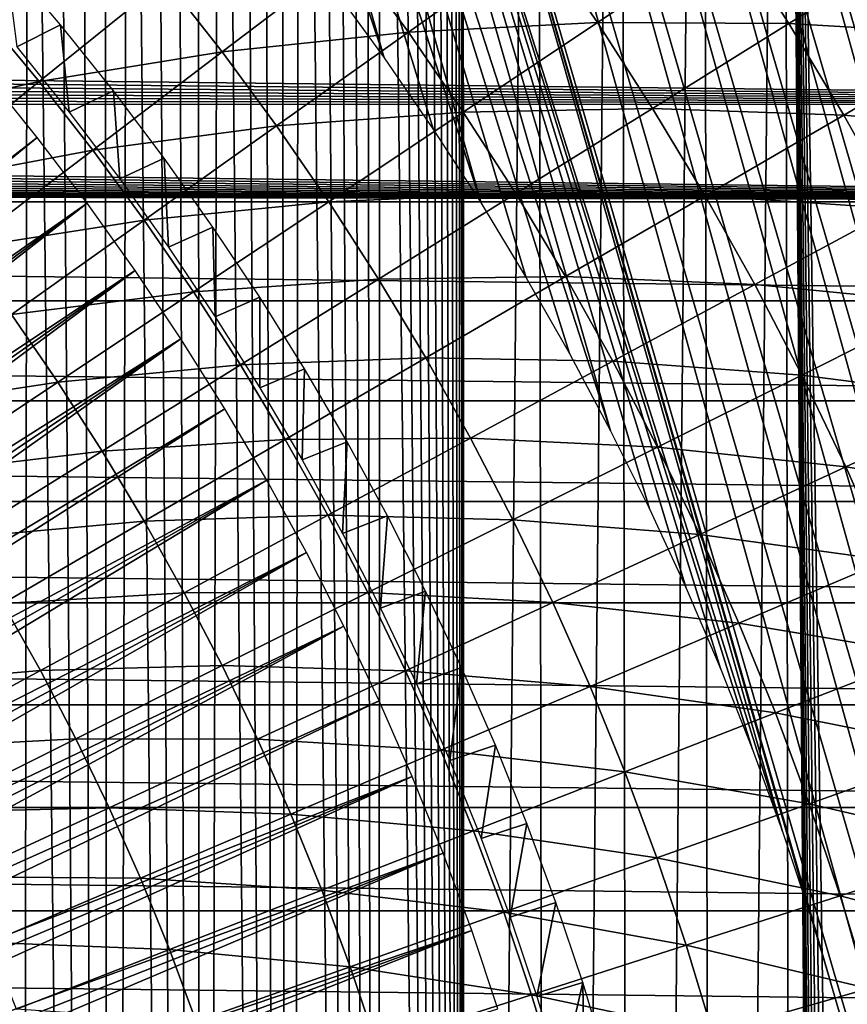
# Model space of a CAD drawing. Header units: millimetres. Extents: x -50 to 50, y -50 to 50.
# Tile 410 of 562: x 14 to 19.3, y 5.5 to 11.8. Entities that reach past the tile are written whole.
import ezdxf

# ---------------------------------------------------------------- set-up
doc = ezdxf.new("R2010")
doc.units = ezdxf.units.MM
doc.header["$LTSCALE"] = 65.185185
for name, color, linetype in [('1', 7, 'CONTINUOUS'), ('2', 7, 'CONTINUOUS'), ('36', 7, 'CONTINUOUS'), ('37', 7, 'CONTINUOUS'), ('49', 7, 'CONTINUOUS'), ('85', 7, 'CONTINUOUS'), ('87', 7, 'CONTINUOUS')]:
    doc.layers.add(name, color=color, linetype=linetype)

msp = doc.modelspace()

# ---------------------------------------------------------------- linework, layer by layer
at = {"layer": '1', "color": 7, "linetype": 'Continuous', "true_color": 0xf5f5f5}
for points in [[(26.991, 11.2716), (-21.3439, 11.8309), (26.7214, 11.8967), (26.991, 11.2716)], [(-21.3978, 11.7392), (-21.3439, 11.8309), (26.991, 11.2716), (-21.3978, 11.7392)], [(-21.4564, 11.6503), (-21.3978, 11.7392), (26.991, 11.2716), (-21.4564, 11.6503)], [(-21.5194, 11.5646), (-21.4564, 11.6503), (26.991, 11.2716), (-21.5194, 11.5646)], [(-21.5866, 11.4821), (-21.5194, 11.5646), (26.991, 11.2716), (-21.5866, 11.4821)], [(-21.6579, 11.4032), (-21.5866, 11.4821), (26.991, 11.2716), (-21.6579, 11.4032)], [(-21.7332, 11.3279), (-21.6579, 11.4032), (26.991, 11.2716), (-21.7332, 11.3279)], [(-21.8121, 11.2566), (-21.7332, 11.3279), (26.991, 11.2716), (-21.8121, 11.2566)], [(27.2459, 10.6406), (-21.8121, 11.2566), (26.991, 11.2716), (27.2459, 10.6406)], [(-21.8946, 11.1894), (-21.8121, 11.2566), (27.2459, 10.6406), (-21.8946, 11.1894)], [(-21.9804, 11.1264), (-21.8946, 11.1894), (27.2459, 10.6406), (-21.9804, 11.1264)], [(-22.0692, 11.0679), (-21.9804, 11.1264), (27.2459, 10.6406), (-22.0692, 11.0679)], [(-22.1609, 11.0139), (-22.0692, 11.0679), (27.2459, 10.6406), (-22.1609, 11.0139)], [(-22.3519, 10.9202), (-22.2552, 10.9646), (27.2459, 10.6406), (-22.3519, 10.9202)], [(-22.2552, 10.9646), (-22.1609, 11.0139), (27.2459, 10.6406), (-22.2552, 10.9646)], [(-22.4507, 10.8807), (-22.3519, 10.9202), (27.2459, 10.6406), (-22.4507, 10.8807)], [(-22.6536, 10.817), (-22.5513, 10.8463), (27.2459, 10.6406), (-22.6536, 10.817)], [(-22.5513, 10.8463), (-22.4507, 10.8807), (27.2459, 10.6406), (-22.5513, 10.8463)], [(-22.9675, 10.7608), (-22.862, 10.7742), (27.2459, 10.6406), (-22.9675, 10.7608)], [(-22.862, 10.7742), (-22.7572, 10.793), (27.2459, 10.6406), (-22.862, 10.7742)], [(-22.7572, 10.793), (-22.6536, 10.817), (27.2459, 10.6406), (-22.7572, 10.793)], [(-23.18, 10.75), (27.2459, 10.6406), (-27.2459, 10.6406), (-23.18, 10.75)], [(-23.18, 10.75), (-23.0737, 10.7527), (27.2459, 10.6406), (-23.18, 10.75)], [(-23.0737, 10.7527), (-22.9675, 10.7608), (27.2459, 10.6406), (-23.0737, 10.7527)], [(-27.2459, 10.6406), (27.4862, 10.0036), (-27.4862, 10.0036), (-27.2459, 10.6406)], [(27.2459, 10.6406), (27.4862, 10.0036), (-27.2459, 10.6406), (27.2459, 10.6406)], [(-27.4862, 10.0036), (27.7115, 9.3614), (-27.7115, 9.3614), (-27.4862, 10.0036)], [(27.4862, 10.0036), (27.7115, 9.3614), (-27.4862, 10.0036), (27.4862, 10.0036)], [(-27.7115, 9.3614), (27.9218, 8.714), (-27.9218, 8.714), (-27.7115, 9.3614)], [(27.7115, 9.3614), (27.9218, 8.714), (-27.7115, 9.3614), (27.7115, 9.3614)], [(-27.9218, 8.714), (28.117, 8.062), (-28.117, 8.062), (-27.9218, 8.714)], [(27.9218, 8.714), (28.117, 8.062), (-27.9218, 8.714), (27.9218, 8.714)], [(-28.117, 8.062), (28.297, 7.4054), (-28.297, 7.4054), (-28.117, 8.062)], [(28.117, 8.062), (28.297, 7.4054), (-28.117, 8.062), (28.117, 8.062)], [(-28.297, 7.4054), (28.4617, 6.7451), (-28.4617, 6.7451), (-28.297, 7.4054)], [(28.297, 7.4054), (28.4617, 6.7451), (-28.297, 7.4054), (28.297, 7.4054)], [(-28.4617, 6.7451), (28.6109, 6.0809), (-28.6109, 6.0809), (-28.4617, 6.7451)], [(28.4617, 6.7451), (28.6109, 6.0809), (-28.4617, 6.7451), (28.4617, 6.7451)], [(-28.6109, 6.0809), (28.7447, 5.4135), (-28.7447, 5.4135), (-28.6109, 6.0809)], [(28.6109, 6.0809), (28.7447, 5.4135), (-28.6109, 6.0809), (28.6109, 6.0809)]]:
    msp.add_3dface(points, dxfattribs=at)
at = {"layer": '2', "color": 7, "linetype": 'Continuous', "true_color": 0xf5f5f5}
for points in [[(17.3191, 23.5714, 4.3), (16.8481, 23.1809, 4.3), (16.8519, -23.9077, 4.3), (17.3191, 23.5714, 4.3)], [(17.3993, -23.5123, 4.3), (17.3191, 23.5714, 4.3), (16.8519, -23.9077, 4.3), (17.3993, -23.5123, 4.3)], [(17.8582, 23.1656, 4.3), (17.3191, 23.5714, 4.3), (17.3993, -23.5123, 4.3), (17.8582, 23.1656, 4.3)], [(16.8481, 23.1809, 4.3), (16.8443, 23.0063, 4.3), (16.8519, -23.9077, 4.3), (16.8481, 23.1809, 4.3)], [(17.9374, -23.1044, 4.3), (17.8582, 23.1656, 4.3), (17.3993, -23.5123, 4.3), (17.9374, -23.1044, 4.3)], [(18.3881, 22.7473, 4.3), (17.8582, 23.1656, 4.3), (17.9374, -23.1044, 4.3), (18.3881, 22.7473, 4.3)], [(16.8443, 23.0063, 4.3), (16.8329, 22.8323, 4.3), (16.8519, -23.9077, 4.3), (16.8443, 23.0063, 4.3)], [(16.8329, 22.8323, 4.3), (16.8139, 22.6588, 4.3), (16.8519, -23.9077, 4.3), (16.8329, 22.8323, 4.3)], [(18.4659, -22.6842, 4.3), (18.3881, 22.7473, 4.3), (17.9374, -23.1044, 4.3), (18.4659, -22.6842, 4.3)], [(18.9083, 22.3168, 4.3), (18.3881, 22.7473, 4.3), (18.4659, -22.6842, 4.3), (18.9083, 22.3168, 4.3)], [(16.8139, 22.6588, 4.3), (16.7873, 22.4863, 4.3), (16.8519, -23.9077, 4.3), (16.8139, 22.6588, 4.3)], [(16.7873, 22.4863, 4.3), (16.7533, 22.3151, 4.3), (16.8519, -23.9077, 4.3), (16.7873, 22.4863, 4.3)], [(16.7533, 22.3151, 4.3), (16.7118, 22.1456, 4.3), (16.8519, -23.9077, 4.3), (16.7533, 22.3151, 4.3)], [(18.9846, -22.2519, 4.3), (18.9083, 22.3168, 4.3), (18.4659, -22.6842, 4.3), (18.9846, -22.2519, 4.3)], [(19.179, -12.8472, 4.3), (18.9083, 22.3168, 4.3), (18.9846, -22.2519, 4.3), (19.179, -12.8472, 4.3)], [(19.1827, -12.6736, 4.3), (18.9083, 22.3168, 4.3), (19.179, -12.8472, 4.3), (19.1827, -12.6736, 4.3)], [(19.194, -12.5004, 4.3), (18.9083, 22.3168, 4.3), (19.1827, -12.6736, 4.3), (19.194, -12.5004, 4.3)], [(19.2129, -12.3275, 4.3), (18.9083, 22.3168, 4.3), (19.194, -12.5004, 4.3), (19.2129, -12.3275, 4.3)], [(19.2392, -12.1557, 4.3), (18.9083, 22.3168, 4.3), (19.2129, -12.3275, 4.3), (19.2392, -12.1557, 4.3)], [(19.273, -11.9852, 4.3), (18.9083, 22.3168, 4.3), (19.2392, -12.1557, 4.3), (19.273, -11.9852, 4.3)], [(19.3141, -11.8163, 4.3), (18.9083, 22.3168, 4.3), (19.273, -11.9852, 4.3), (19.3141, -11.8163, 4.3)], [(19.3625, -11.6494, 4.3), (18.9083, 22.3168, 4.3), (19.3141, -11.8163, 4.3), (19.3625, -11.6494, 4.3)], [(19.4182, -11.4847, 4.3), (18.9083, 22.3168, 4.3), (19.3625, -11.6494, 4.3), (19.4182, -11.4847, 4.3)], [(19.4184, 21.8744, 4.3), (18.9083, 22.3168, 4.3), (19.4182, -11.4847, 4.3), (19.4184, 21.8744, 4.3)], [(16.7118, 22.1456, 4.3), (16.663, 21.9781, 4.3), (16.8519, -23.9077, 4.3), (16.7118, 22.1456, 4.3)], [(16.663, 21.9781, 4.3), (16.6069, 21.8128, 4.3), (16.8519, -23.9077, 4.3), (16.663, 21.9781, 4.3)], [(16.6069, 21.8128, 4.3), (16.5436, 21.6502, 4.3), (16.8519, -23.9077, 4.3), (16.6069, 21.8128, 4.3)], [(16.5436, 21.6502, 4.3), (16.4733, 21.4904, 4.3), (16.8519, -23.9077, 4.3), (16.5436, 21.6502, 4.3)], [(16.4733, 21.4904, 4.3), (16.3961, 21.3339, 4.3), (16.8519, -23.9077, 4.3), (16.4733, 21.4904, 4.3)], [(16.3961, 21.3339, 4.3), (16.3122, 21.1809, 4.3), (16.8519, -23.9077, 4.3), (16.3961, 21.3339, 4.3)], [(16.3122, 21.1809, 4.3), (16.2217, 21.0317, 4.3), (16.2956, -24.2903, 4.3), (16.3122, 21.1809, 4.3)], [(16.8519, -23.9077, 4.3), (16.3122, 21.1809, 4.3), (16.2956, -24.2903, 4.3), (16.8519, -23.9077, 4.3)], [(16.2217, 21.0317, 4.3), (16.1247, 20.8866, 4.3), (16.2956, -24.2903, 4.3), (16.2217, 21.0317, 4.3)], [(16.1247, 20.8866, 4.3), (16.0215, 20.7458, 4.3), (16.2956, -24.2903, 4.3), (16.1247, 20.8866, 4.3)], [(16.0215, 20.7458, 4.3), (15.9123, 20.6098, 4.3), (16.2956, -24.2903, 4.3), (16.0215, 20.7458, 4.3)], [(15.9123, 20.6098, 4.3), (15.7972, 20.4785, 4.3), (16.2956, -24.2903, 4.3), (15.9123, 20.6098, 4.3)], [(15.7972, 20.4785, 4.3), (15.6765, 20.3525, 4.3), (15.7305, -24.66, 4.3), (15.7972, 20.4785, 4.3)], [(16.2956, -24.2903, 4.3), (15.7972, 20.4785, 4.3), (15.7305, -24.66, 4.3), (16.2956, -24.2903, 4.3)], [(15.6765, 20.3525, 4.3), (15.5504, 20.2318, 4.3), (15.7305, -24.66, 4.3), (15.6765, 20.3525, 4.3)], [(15.5504, 20.2318, 4.3), (15.4192, 20.1167, 4.3), (15.7305, -24.66, 4.3), (15.5504, 20.2318, 4.3)], [(15.4192, 20.1167, 4.3), (15.2831, 20.0075, 4.3), (15.7305, -24.66, 4.3), (15.4192, 20.1167, 4.3)], [(15.2831, 20.0075, 4.3), (15.1424, 19.9043, 4.3), (15.1571, -25.0165, 4.3), (15.2831, 20.0075, 4.3)], [(15.7305, -24.66, 4.3), (15.2831, 20.0075, 4.3), (15.1571, -25.0165, 4.3), (15.7305, -24.66, 4.3)], [(15.1424, 19.9043, 4.3), (14.9973, 19.8073, 4.3), (15.1571, -25.0165, 4.3), (15.1424, 19.9043, 4.3)], [(14.9973, 19.8073, 4.3), (14.8481, 19.7168, 4.3), (15.1571, -25.0165, 4.3), (14.9973, 19.8073, 4.3)], [(14.8481, 19.7168, 4.3), (14.6951, 19.6329, 4.3), (15.1571, -25.0165, 4.3), (14.8481, 19.7168, 4.3)], [(14.6951, 19.6329, 4.3), (14.5385, 19.5556, 4.3), (14.5756, -25.3597, 4.3), (14.6951, 19.6329, 4.3)], [(15.1571, -25.0165, 4.3), (14.6951, 19.6329, 4.3), (14.5756, -25.3597, 4.3), (15.1571, -25.0165, 4.3)], [(14.5385, 19.5556, 4.3), (14.3788, 19.4854, 4.3), (14.5756, -25.3597, 4.3), (14.5385, 19.5556, 4.3)], [(14.3788, 19.4854, 4.3), (14.2162, 19.4221, 4.3), (14.5756, -25.3597, 4.3), (14.3788, 19.4854, 4.3)], [(14.2162, 19.4221, 4.3), (14.0509, 19.366, 4.3), (14.5756, -25.3597, 4.3), (14.2162, 19.4221, 4.3)], [(14.0509, 19.366, 4.3), (13.8834, 19.3172, 4.3), (13.9864, -25.6894, 4.3), (14.0509, 19.366, 4.3)], [(14.5756, -25.3597, 4.3), (14.0509, 19.366, 4.3), (13.9864, -25.6894, 4.3), (14.5756, -25.3597, 4.3)]]:
    msp.add_3dface(points, dxfattribs=at)
at = {"layer": '36', "color": 15, "linetype": 'Continuous', "true_color": 0xaf503c}
for points in [[(17.34, 12.3326, -14.4704), (18.571, 12.3648, -14.1581), (17.7115, 11.7927, -14.4704), (17.34, 12.3326, -14.4704)], [(18.571, 12.3648, -14.1581), (18.9429, 11.787, -14.1581), (17.7115, 11.7927, -14.4704), (18.571, 12.3648, -14.1581)], [(18.571, 12.3648, -14.1581), (19.8157, 12.3299, -13.8311), (18.9429, 11.787, -14.1581), (18.571, 12.3648, -14.1581)], [(16.1259, 12.2343, -14.7678), (17.34, 12.3326, -14.4704), (16.4949, 11.7318, -14.7678), (16.1259, 12.2343, -14.7678)], [(17.34, 12.3326, -14.4704), (17.7115, 11.7927, -14.4704), (16.4949, 11.7318, -14.7678), (17.34, 12.3326, -14.4704)], [(19.8157, 12.3299, -13.8311), (20.1859, 11.7137, -13.8311), (18.9429, 11.787, -14.1581), (19.8157, 12.3299, -13.8311)], [(14.9319, 12.0709, -15.0504), (16.1259, 12.2343, -14.7678), (15.2964, 11.6052, -15.0504), (14.9319, 12.0709, -15.0504)], [(16.1259, 12.2343, -14.7678), (16.4949, 11.7318, -14.7678), (15.2964, 11.6052, -15.0504), (16.1259, 12.2343, -14.7678)], [(13.761, 11.8435, -15.318), (14.9319, 12.0709, -15.0504), (14.1191, 11.4141, -15.318), (13.761, 11.8435, -15.318)], [(14.9319, 12.0709, -15.0504), (15.2964, 11.6052, -15.0504), (14.1191, 11.4141, -15.318), (14.9319, 12.0709, -15.0504)], [(13.761, 11.8435, -15.318), (14.1191, 11.4141, -15.318), (12.966, 11.1596, -15.5707), (13.761, 11.8435, -15.318)], [(16.4949, 11.7318, -14.7678), (17.7115, 11.7927, -14.4704), (16.8483, 11.2182, -14.7678), (16.4949, 11.7318, -14.7678)], [(17.7115, 11.7927, -14.4704), (18.0661, 11.2416, -14.4704), (16.8483, 11.2182, -14.7678), (17.7115, 11.7927, -14.4704)], [(17.7115, 11.7927, -14.4704), (18.9429, 11.787, -14.1581), (18.0661, 11.2416, -14.4704), (17.7115, 11.7927, -14.4704)], [(18.9429, 11.787, -14.1581), (19.2968, 11.1979, -14.1581), (18.0661, 11.2416, -14.4704), (18.9429, 11.787, -14.1581)], [(18.9429, 11.787, -14.1581), (20.1859, 11.7137, -13.8311), (19.2968, 11.1979, -14.1581), (18.9429, 11.787, -14.1581)], [(15.2964, 11.6052, -15.0504), (16.4949, 11.7318, -14.7678), (15.6465, 11.1286, -15.0504), (15.2964, 11.6052, -15.0504)], [(16.4949, 11.7318, -14.7678), (16.8483, 11.2182, -14.7678), (15.6465, 11.1286, -15.0504), (16.4949, 11.7318, -14.7678)], [(20.1859, 11.7137, -13.8311), (20.537, 11.0865, -13.8311), (19.2968, 11.1979, -14.1581), (20.1859, 11.7137, -13.8311)], [(14.1191, 11.4141, -15.318), (15.2964, 11.6052, -15.0504), (14.4638, 10.9738, -15.318), (14.1191, 11.4141, -15.318)], [(15.2964, 11.6052, -15.0504), (15.6465, 11.1286, -15.0504), (14.4638, 10.9738, -15.318), (15.2964, 11.6052, -15.0504)], [(12.966, 11.1596, -15.5707), (14.1191, 11.4141, -15.318), (13.3034, 10.7549, -15.5707), (12.966, 11.1596, -15.5707)], [(14.1191, 11.4141, -15.318), (14.4638, 10.9738, -15.318), (13.3034, 10.7549, -15.5707), (14.1191, 11.4141, -15.318)], [(15.6465, 11.1286, -15.0504), (16.8483, 11.2182, -14.7678), (15.9817, 10.6414, -15.0504), (15.6465, 11.1286, -15.0504)], [(16.8483, 11.2182, -14.7678), (17.1857, 10.694, -14.7678), (15.9817, 10.6414, -15.0504), (16.8483, 11.2182, -14.7678)], [(16.8483, 11.2182, -14.7678), (18.0661, 11.2416, -14.4704), (17.1857, 10.694, -14.7678), (16.8483, 11.2182, -14.7678)], [(18.0661, 11.2416, -14.4704), (18.4037, 10.6799, -14.4704), (17.1857, 10.694, -14.7678), (18.0661, 11.2416, -14.4704)], [(18.0661, 11.2416, -14.4704), (19.2968, 11.1979, -14.1581), (18.4037, 10.6799, -14.4704), (18.0661, 11.2416, -14.4704)], [(19.2968, 11.1979, -14.1581), (19.6324, 10.5983, -14.1581), (18.4037, 10.6799, -14.4704), (19.2968, 11.1979, -14.1581)], [(19.2968, 11.1979, -14.1581), (20.537, 11.0865, -13.8311), (19.6324, 10.5983, -14.1581), (19.2968, 11.1979, -14.1581)], [(14.4638, 10.9738, -15.318), (15.6465, 11.1286, -15.0504), (14.7948, 10.5231, -15.318), (14.4638, 10.9738, -15.318)], [(15.6465, 11.1286, -15.0504), (15.9817, 10.6414, -15.0504), (14.7948, 10.5231, -15.318), (15.6465, 11.1286, -15.0504)], [(13.3034, 10.7549, -15.5707), (14.4638, 10.9738, -15.318), (13.6282, 10.3401, -15.5707), (13.3034, 10.7549, -15.5707)], [(14.4638, 10.9738, -15.318), (14.7948, 10.5231, -15.318), (13.6282, 10.3401, -15.5707), (14.4638, 10.9738, -15.318)], [(14.7948, 10.5231, -15.318), (15.9817, 10.6414, -15.0504), (15.1118, 10.0624, -15.318), (14.7948, 10.5231, -15.318)], [(15.9817, 10.6414, -15.0504), (16.3017, 10.1441, -15.0504), (15.1118, 10.0624, -15.318), (15.9817, 10.6414, -15.0504)], [(15.9817, 10.6414, -15.0504), (17.1857, 10.694, -14.7678), (16.3017, 10.1441, -15.0504), (15.9817, 10.6414, -15.0504)], [(17.1857, 10.694, -14.7678), (17.5068, 10.1596, -14.7678), (16.3017, 10.1441, -15.0504), (17.1857, 10.694, -14.7678)], [(17.1857, 10.694, -14.7678), (18.4037, 10.6799, -14.4704), (17.5068, 10.1596, -14.7678), (17.1857, 10.694, -14.7678)], [(18.4037, 10.6799, -14.4704), (18.7238, 10.108, -14.4704), (17.5068, 10.1596, -14.7678), (18.4037, 10.6799, -14.4704)], [(18.4037, 10.6799, -14.4704), (19.6324, 10.5983, -14.1581), (18.7238, 10.108, -14.4704), (18.4037, 10.6799, -14.4704)], [(19.6324, 10.5983, -14.1581), (19.9494, 9.9886, -14.1581), (18.7238, 10.108, -14.4704), (19.6324, 10.5983, -14.1581)], [(13.6282, 10.3401, -15.5707), (14.7948, 10.5231, -15.318), (13.9401, 9.9154, -15.5707), (13.6282, 10.3401, -15.5707)], [(14.7948, 10.5231, -15.318), (15.1118, 10.0624, -15.318), (13.9401, 9.9154, -15.5707), (14.7948, 10.5231, -15.318)], [(15.1118, 10.0624, -15.318), (16.3017, 10.1441, -15.0504), (15.4144, 9.5922, -15.318), (15.1118, 10.0624, -15.318)], [(16.3017, 10.1441, -15.0504), (16.6063, 9.6372, -15.0504), (15.4144, 9.5922, -15.318), (16.3017, 10.1441, -15.0504)], [(16.3017, 10.1441, -15.0504), (17.5068, 10.1596, -14.7678), (16.6063, 9.6372, -15.0504), (16.3017, 10.1441, -15.0504)], [(17.5068, 10.1596, -14.7678), (17.8113, 9.6156, -14.7678), (16.6063, 9.6372, -15.0504), (17.5068, 10.1596, -14.7678)], [(17.5068, 10.1596, -14.7678), (18.7238, 10.108, -14.4704), (17.8113, 9.6156, -14.7678), (17.5068, 10.1596, -14.7678)], [(18.7238, 10.108, -14.4704), (19.0261, 9.5265, -14.4704), (17.8113, 9.6156, -14.7678), (18.7238, 10.108, -14.4704)], [(18.7238, 10.108, -14.4704), (19.9494, 9.9886, -14.1581), (19.0261, 9.5265, -14.4704), (18.7238, 10.108, -14.4704)], [(13.9401, 9.9154, -15.5707), (15.1118, 10.0624, -15.318), (14.2388, 9.4813, -15.5707), (13.9401, 9.9154, -15.5707)], [(15.1118, 10.0624, -15.318), (15.4144, 9.5922, -15.318), (14.2388, 9.4813, -15.5707), (15.1118, 10.0624, -15.318)], [(19.9494, 9.9886, -14.1581), (20.2474, 9.3695, -14.1581), (19.0261, 9.5265, -14.4704), (19.9494, 9.9886, -14.1581)], [(13.9401, 9.9154, -15.5707), (14.2388, 9.4813, -15.5707), (13.0826, 9.3057, -15.8082), (13.9401, 9.9154, -15.5707)], [(15.4144, 9.5922, -15.318), (16.6063, 9.6372, -15.0504), (15.7024, 9.1129, -15.318), (15.4144, 9.5922, -15.318)], [(16.6063, 9.6372, -15.0504), (16.8951, 9.1212, -15.0504), (15.7024, 9.1129, -15.318), (16.6063, 9.6372, -15.0504)], [(16.6063, 9.6372, -15.0504), (17.8113, 9.6156, -14.7678), (16.8951, 9.1212, -15.0504), (16.6063, 9.6372, -15.0504)], [(14.2388, 9.4813, -15.5707), (15.4144, 9.5922, -15.318), (14.5239, 9.0383, -15.5707), (14.2388, 9.4813, -15.5707)], [(15.4144, 9.5922, -15.318), (15.7024, 9.1129, -15.318), (14.5239, 9.0383, -15.5707), (15.4144, 9.5922, -15.318)], [(17.8113, 9.6156, -14.7678), (18.0989, 9.0624, -14.7678), (16.8951, 9.1212, -15.0504), (17.8113, 9.6156, -14.7678)], [(17.8113, 9.6156, -14.7678), (19.0261, 9.5265, -14.4704), (18.0989, 9.0624, -14.7678), (17.8113, 9.6156, -14.7678)], [(19.0261, 9.5265, -14.4704), (19.3103, 8.936, -14.4704), (18.0989, 9.0624, -14.7678), (19.0261, 9.5265, -14.4704)], [(19.0261, 9.5265, -14.4704), (20.2474, 9.3695, -14.1581), (19.3103, 8.936, -14.4704), (19.0261, 9.5265, -14.4704)], [(13.0826, 9.3057, -15.8082), (14.2388, 9.4813, -15.5707), (13.3628, 8.8983, -15.8082), (13.0826, 9.3057, -15.8082)], [(14.2388, 9.4813, -15.5707), (14.5239, 9.0383, -15.5707), (13.3628, 8.8983, -15.8082), (14.2388, 9.4813, -15.5707)], [(20.2474, 9.3695, -14.1581), (20.5263, 8.7414, -14.1581), (19.3103, 8.936, -14.4704), (20.2474, 9.3695, -14.1581)], [(15.7024, 9.1129, -15.318), (16.8951, 9.1212, -15.0504), (15.9755, 8.6249, -15.318), (15.7024, 9.1129, -15.318)], [(16.8951, 9.1212, -15.0504), (17.1679, 8.5965, -15.0504), (15.9755, 8.6249, -15.318), (16.8951, 9.1212, -15.0504)], [(16.8951, 9.1212, -15.0504), (18.0989, 9.0624, -14.7678), (17.1679, 8.5965, -15.0504), (16.8951, 9.1212, -15.0504)], [(14.5239, 9.0383, -15.5707), (15.7024, 9.1129, -15.318), (14.7953, 8.5867, -15.5707), (14.5239, 9.0383, -15.5707)], [(15.7024, 9.1129, -15.318), (15.9755, 8.6249, -15.318), (14.7953, 8.5867, -15.5707), (15.7024, 9.1129, -15.318)], [(18.0989, 9.0624, -14.7678), (18.3693, 8.5007, -14.7678), (17.1679, 8.5965, -15.0504), (18.0989, 9.0624, -14.7678)], [(18.0989, 9.0624, -14.7678), (19.3103, 8.936, -14.4704), (18.3693, 8.5007, -14.7678), (18.0989, 9.0624, -14.7678)], [(13.3628, 8.8983, -15.8082), (14.5239, 9.0383, -15.5707), (13.6305, 8.4825, -15.8082), (13.3628, 8.8983, -15.8082)], [(14.5239, 9.0383, -15.5707), (14.7953, 8.5867, -15.5707), (13.6305, 8.4825, -15.8082), (14.5239, 9.0383, -15.5707)], [(19.3103, 8.936, -14.4704), (19.5763, 8.337, -14.4704), (18.3693, 8.5007, -14.7678), (19.3103, 8.936, -14.4704)], [(19.3103, 8.936, -14.4704), (20.5263, 8.7414, -14.1581), (19.5763, 8.337, -14.4704), (19.3103, 8.936, -14.4704)], [(14.7953, 8.5867, -15.5707), (15.9755, 8.6249, -15.318), (15.0526, 8.1269, -15.5707), (14.7953, 8.5867, -15.5707)], [(15.9755, 8.6249, -15.318), (16.2335, 8.1288, -15.318), (15.0526, 8.1269, -15.5707), (15.9755, 8.6249, -15.318)], [(15.9755, 8.6249, -15.318), (17.1679, 8.5965, -15.0504), (16.2335, 8.1288, -15.318), (15.9755, 8.6249, -15.318)], [(13.6305, 8.4825, -15.8082), (14.7953, 8.5867, -15.5707), (13.8851, 8.0587, -15.8082), (13.6305, 8.4825, -15.8082)], [(14.7953, 8.5867, -15.5707), (15.0526, 8.1269, -15.5707), (13.8851, 8.0587, -15.8082), (14.7953, 8.5867, -15.5707)], [(17.1679, 8.5965, -15.0504), (17.4244, 8.0636, -15.0504), (16.2335, 8.1288, -15.318), (17.1679, 8.5965, -15.0504)], [(17.1679, 8.5965, -15.0504), (18.3693, 8.5007, -14.7678), (17.4244, 8.0636, -15.0504), (17.1679, 8.5965, -15.0504)], [(18.3693, 8.5007, -14.7678), (18.6223, 7.9309, -14.7678), (17.4244, 8.0636, -15.0504), (18.3693, 8.5007, -14.7678)], [(18.3693, 8.5007, -14.7678), (19.5763, 8.337, -14.4704), (18.6223, 7.9309, -14.7678), (18.3693, 8.5007, -14.7678)], [(19.5763, 8.337, -14.4704), (19.8237, 7.7301, -14.4704), (18.6223, 7.9309, -14.7678), (19.5763, 8.337, -14.4704)], [(13.8851, 8.0587, -15.8082), (15.0526, 8.1269, -15.5707), (14.1266, 7.6272, -15.8082), (13.8851, 8.0587, -15.8082)], [(15.0526, 8.1269, -15.5707), (15.2957, 7.6594, -15.5707), (14.1266, 7.6272, -15.8082), (15.0526, 8.1269, -15.5707)], [(15.0526, 8.1269, -15.5707), (16.2335, 8.1288, -15.318), (15.2957, 7.6594, -15.5707), (15.0526, 8.1269, -15.5707)], [(16.2335, 8.1288, -15.318), (16.476, 7.6249, -15.318), (15.2957, 7.6594, -15.5707), (16.2335, 8.1288, -15.318)], [(16.2335, 8.1288, -15.318), (17.4244, 8.0636, -15.0504), (16.476, 7.6249, -15.318), (16.2335, 8.1288, -15.318)], [(13.8851, 8.0587, -15.8082), (14.1266, 7.6272, -15.8082), (12.9721, 7.5291, -16.0307), (13.8851, 8.0587, -15.8082)], [(17.4244, 8.0636, -15.0504), (17.6644, 7.5231, -15.0504), (16.476, 7.6249, -15.318), (17.4244, 8.0636, -15.0504)], [(17.4244, 8.0636, -15.0504), (18.6223, 7.9309, -14.7678), (17.6644, 7.5231, -15.0504), (17.4244, 8.0636, -15.0504)], [(18.6223, 7.9309, -14.7678), (18.8576, 7.3536, -14.7678), (17.6644, 7.5231, -15.0504), (18.6223, 7.9309, -14.7678)], [(18.6223, 7.9309, -14.7678), (19.8237, 7.7301, -14.4704), (18.8576, 7.3536, -14.7678), (18.6223, 7.9309, -14.7678)], [(19.8237, 7.7301, -14.4704), (20.0522, 7.1159, -14.4704), (18.8576, 7.3536, -14.7678), (19.8237, 7.7301, -14.4704)], [(12.9721, 7.5291, -16.0307), (14.1266, 7.6272, -15.8082), (13.1978, 7.1259, -16.0307), (12.9721, 7.5291, -16.0307)], [(14.1266, 7.6272, -15.8082), (14.3547, 7.1885, -15.8082), (13.1978, 7.1259, -16.0307), (14.1266, 7.6272, -15.8082)], [(14.1266, 7.6272, -15.8082), (15.2957, 7.6594, -15.5707), (14.3547, 7.1885, -15.8082), (14.1266, 7.6272, -15.8082)], [(15.2957, 7.6594, -15.5707), (15.5242, 7.1847, -15.5707), (14.3547, 7.1885, -15.8082), (15.2957, 7.6594, -15.5707)], [(15.2957, 7.6594, -15.5707), (16.476, 7.6249, -15.318), (15.5242, 7.1847, -15.5707), (15.2957, 7.6594, -15.5707)], [(16.476, 7.6249, -15.318), (16.7029, 7.1139, -15.318), (15.5242, 7.1847, -15.5707), (16.476, 7.6249, -15.318)], [(16.476, 7.6249, -15.318), (17.6644, 7.5231, -15.0504), (16.7029, 7.1139, -15.318), (16.476, 7.6249, -15.318)], [(17.6644, 7.5231, -15.0504), (17.8876, 6.9755, -15.0504), (16.7029, 7.1139, -15.318), (17.6644, 7.5231, -15.0504)], [(17.6644, 7.5231, -15.0504), (18.8576, 7.3536, -14.7678), (17.8876, 6.9755, -15.0504), (17.6644, 7.5231, -15.0504)], [(18.8576, 7.3536, -14.7678), (19.075, 6.7693, -14.7678), (17.8876, 6.9755, -15.0504), (18.8576, 7.3536, -14.7678)], [(18.8576, 7.3536, -14.7678), (20.0522, 7.1159, -14.4704), (19.075, 6.7693, -14.7678), (18.8576, 7.3536, -14.7678)], [(13.1978, 7.1259, -16.0307), (14.3547, 7.1885, -15.8082), (13.4109, 6.716, -16.0307), (13.1978, 7.1259, -16.0307)], [(14.3547, 7.1885, -15.8082), (14.5692, 6.7429, -15.8082), (13.4109, 6.716, -16.0307), (14.3547, 7.1885, -15.8082)], [(14.3547, 7.1885, -15.8082), (15.5242, 7.1847, -15.5707), (14.5692, 6.7429, -15.8082), (14.3547, 7.1885, -15.8082)], [(15.5242, 7.1847, -15.5707), (15.738, 6.7031, -15.5707), (14.5692, 6.7429, -15.8082), (15.5242, 7.1847, -15.5707)], [(15.5242, 7.1847, -15.5707), (16.7029, 7.1139, -15.318), (15.738, 6.7031, -15.5707), (15.5242, 7.1847, -15.5707)], [(16.7029, 7.1139, -15.318), (16.914, 6.596, -15.318), (15.738, 6.7031, -15.5707), (16.7029, 7.1139, -15.318)], [(16.7029, 7.1139, -15.318), (17.8876, 6.9755, -15.0504), (16.914, 6.596, -15.318), (16.7029, 7.1139, -15.318)], [(20.0522, 7.1159, -14.4704), (20.2618, 6.4949, -14.4704), (19.075, 6.7693, -14.7678), (20.0522, 7.1159, -14.4704)], [(17.8876, 6.9755, -15.0504), (18.0939, 6.4213, -15.0504), (16.914, 6.596, -15.318), (17.8876, 6.9755, -15.0504)], [(17.8876, 6.9755, -15.0504), (19.075, 6.7693, -14.7678), (18.0939, 6.4213, -15.0504), (17.8876, 6.9755, -15.0504)], [(13.4109, 6.716, -16.0307), (14.5692, 6.7429, -15.8082), (13.6112, 6.2998, -16.0307), (13.4109, 6.716, -16.0307)], [(14.5692, 6.7429, -15.8082), (14.7699, 6.291, -15.8082), (13.6112, 6.2998, -16.0307), (14.5692, 6.7429, -15.8082)], [(14.5692, 6.7429, -15.8082), (15.738, 6.7031, -15.5707), (14.7699, 6.291, -15.8082), (14.5692, 6.7429, -15.8082)], [(19.075, 6.7693, -14.7678), (19.2743, 6.1786, -14.7678), (18.0939, 6.4213, -15.0504), (19.075, 6.7693, -14.7678)], [(19.075, 6.7693, -14.7678), (20.2618, 6.4949, -14.4704), (19.2743, 6.1786, -14.7678), (19.075, 6.7693, -14.7678)], [(15.738, 6.7031, -15.5707), (15.9369, 6.2152, -15.5707), (14.7699, 6.291, -15.8082), (15.738, 6.7031, -15.5707)], [(15.738, 6.7031, -15.5707), (16.914, 6.596, -15.318), (15.9369, 6.2152, -15.5707), (15.738, 6.7031, -15.5707)], [(16.914, 6.596, -15.318), (17.109, 6.072, -15.318), (15.9369, 6.2152, -15.5707), (16.914, 6.596, -15.318)], [(16.914, 6.596, -15.318), (18.0939, 6.4213, -15.0504), (17.109, 6.072, -15.318), (16.914, 6.596, -15.318)], [(20.2618, 6.4949, -14.4704), (20.4521, 5.8678, -14.4704), (19.2743, 6.1786, -14.7678), (20.2618, 6.4949, -14.4704)], [(18.0939, 6.4213, -15.0504), (18.2829, 5.861, -15.0504), (17.109, 6.072, -15.318), (18.0939, 6.4213, -15.0504)], [(18.0939, 6.4213, -15.0504), (19.2743, 6.1786, -14.7678), (18.2829, 5.861, -15.0504), (18.0939, 6.4213, -15.0504)], [(13.6112, 6.2998, -16.0307), (14.7699, 6.291, -15.8082), (13.7987, 5.8776, -16.0307), (13.6112, 6.2998, -16.0307)], [(14.7699, 6.291, -15.8082), (14.9565, 5.8331, -15.8082), (13.7987, 5.8776, -16.0307), (14.7699, 6.291, -15.8082)], [(14.7699, 6.291, -15.8082), (15.9369, 6.2152, -15.5707), (14.9565, 5.8331, -15.8082), (14.7699, 6.291, -15.8082)], [(15.9369, 6.2152, -15.5707), (16.1207, 5.7214, -15.5707), (14.9565, 5.8331, -15.8082), (15.9369, 6.2152, -15.5707)], [(15.9369, 6.2152, -15.5707), (17.109, 6.072, -15.318), (16.1207, 5.7214, -15.5707), (15.9369, 6.2152, -15.5707)], [(19.2743, 6.1786, -14.7678), (19.4554, 5.582, -14.7678), (18.2829, 5.861, -15.0504), (19.2743, 6.1786, -14.7678)], [(19.2743, 6.1786, -14.7678), (20.4521, 5.8678, -14.4704), (19.4554, 5.582, -14.7678), (19.2743, 6.1786, -14.7678)], [(17.109, 6.072, -15.318), (17.2878, 5.5421, -15.318), (16.1207, 5.7214, -15.5707), (17.109, 6.072, -15.318)], [(17.109, 6.072, -15.318), (18.2829, 5.861, -15.0504), (17.2878, 5.5421, -15.318), (17.109, 6.072, -15.318)], [(13.7987, 5.8776, -16.0307), (14.9565, 5.8331, -15.8082), (13.9731, 5.4498, -16.0307), (13.7987, 5.8776, -16.0307)], [(14.9565, 5.8331, -15.8082), (15.129, 5.3697, -15.8082), (13.9731, 5.4498, -16.0307), (14.9565, 5.8331, -15.8082)], [(14.9565, 5.8331, -15.8082), (16.1207, 5.7214, -15.5707), (15.129, 5.3697, -15.8082), (14.9565, 5.8331, -15.8082)], [(18.2829, 5.861, -15.0504), (18.4547, 5.2951, -15.0504), (17.2878, 5.5421, -15.318), (18.2829, 5.861, -15.0504)], [(18.2829, 5.861, -15.0504), (19.4554, 5.582, -14.7678), (18.4547, 5.2951, -15.0504), (18.2829, 5.861, -15.0504)], [(16.1207, 5.7214, -15.5707), (16.2891, 5.2222, -15.5707), (15.129, 5.3697, -15.8082), (16.1207, 5.7214, -15.5707)], [(16.1207, 5.7214, -15.5707), (17.2878, 5.5421, -15.318), (16.2891, 5.2222, -15.5707), (16.1207, 5.7214, -15.5707)], [(17.2878, 5.5421, -15.318), (17.4502, 5.007, -15.318), (16.2891, 5.2222, -15.5707), (17.2878, 5.5421, -15.318)], [(17.2878, 5.5421, -15.318), (18.4547, 5.2951, -15.0504), (17.4502, 5.007, -15.318), (17.2878, 5.5421, -15.318)]]:
    msp.add_3dface(points, dxfattribs=at)
at = {"layer": '37', "color": 15, "linetype": 'Continuous', "true_color": 0xaf503c}
msp.add_3dface([(18.4547, 5.2951, -15.0504), (19.4554, 5.582, -14.7678), (19.618, 4.9802, -14.7678), (18.4547, 5.2951, -15.0504)], dxfattribs=at)
at = {"layer": '49', "color": 15, "linetype": 'Continuous', "true_color": 0xaf503c}
for points in [[(13.5125, 20.0167, -9.3), (16.3396, 11.5669, -9.3), (14.022, 19.663, -9.3), (13.5125, 20.0167, -9.3)], [(16.0088, 12.0207, -9.3), (16.3396, 11.5669, -9.3), (13.5125, 20.0167, -9.3), (16.0088, 12.0207, -9.3)], [(16.3396, 11.5669, -9.3), (16.6574, 11.1041, -9.3), (14.022, 19.663, -9.3), (16.3396, 11.5669, -9.3)], [(14.022, 19.663, -9.3), (16.9623, 10.6324, -9.3), (14.5222, 19.2964, -9.3), (14.022, 19.663, -9.3)], [(16.6574, 11.1041, -9.3), (16.9623, 10.6324, -9.3), (14.022, 19.663, -9.3), (16.6574, 11.1041, -9.3)], [(16.9623, 10.6324, -9.3), (17.2537, 10.1524, -9.3), (14.5222, 19.2964, -9.3), (16.9623, 10.6324, -9.3)], [(17.2537, 10.1524, -9.3), (17.5316, 9.6645, -9.3), (14.5222, 19.2964, -9.3), (17.2537, 10.1524, -9.3)], [(14.5222, 19.2964, -9.3), (17.7957, 9.1689, -9.3), (15.013, 18.917, -9.3), (14.5222, 19.2964, -9.3)], [(17.5316, 9.6645, -9.3), (17.7957, 9.1689, -9.3), (14.5222, 19.2964, -9.3), (17.5316, 9.6645, -9.3)], [(17.7957, 9.1689, -9.3), (18.0458, 8.6661, -9.3), (15.013, 18.917, -9.3), (17.7957, 9.1689, -9.3)], [(18.0458, 8.6661, -9.3), (18.2817, 8.1565, -9.3), (15.013, 18.917, -9.3), (18.0458, 8.6661, -9.3)], [(18.2817, 8.1565, -9.3), (18.5032, 7.6405, -9.3), (15.013, 18.917, -9.3), (18.2817, 8.1565, -9.3)], [(18.5032, 7.6405, -9.3), (18.7101, 7.1185, -9.3), (15.013, 18.917, -9.3), (18.5032, 7.6405, -9.3)], [(15.013, 18.917, -9.3), (18.9023, 6.5908, -9.3), (15.4937, 18.5252, -9.3), (15.013, 18.917, -9.3)], [(18.7101, 7.1185, -9.3), (18.9023, 6.5908, -9.3), (15.013, 18.917, -9.3), (18.7101, 7.1185, -9.3)], [(15.9642, 18.1211, -9.3), (15.4937, 18.5252, -9.3), (23.0164, -7.3015, -9.3), (15.9642, 18.1211, -9.3)], [(18.9023, 6.5908, -9.3), (19.0796, 6.0582, -9.3), (15.4937, 18.5252, -9.3), (18.9023, 6.5908, -9.3)], [(15.4937, 18.5252, -9.3), (19.2419, 5.5208, -9.3), (23.0164, -7.3015, -9.3), (15.4937, 18.5252, -9.3)], [(19.0796, 6.0582, -9.3), (19.2419, 5.5208, -9.3), (15.4937, 18.5252, -9.3), (19.0796, 6.0582, -9.3)], [(23.1964, -6.7079, -9.3), (15.9642, 18.1211, -9.3), (23.0164, -7.3015, -9.3), (23.1964, -6.7079, -9.3)], [(16.4243, 17.7051, -9.3), (15.9642, 18.1211, -9.3), (23.1964, -6.7079, -9.3), (16.4243, 17.7051, -9.3)], [(23.3611, -6.11, -9.3), (16.4243, 17.7051, -9.3), (23.1964, -6.7079, -9.3), (23.3611, -6.11, -9.3)], [(16.8734, 17.2775, -9.3), (16.4243, 17.7051, -9.3), (23.3611, -6.11, -9.3), (16.8734, 17.2775, -9.3)], [(23.5103, -5.508, -9.3), (16.8734, 17.2775, -9.3), (23.3611, -6.11, -9.3), (23.5103, -5.508, -9.3)], [(17.3115, 16.8384, -9.3), (16.8734, 17.2775, -9.3), (23.5103, -5.508, -9.3), (17.3115, 16.8384, -9.3)], [(23.6441, -4.9024, -9.3), (17.3115, 16.8384, -9.3), (23.5103, -5.508, -9.3), (23.6441, -4.9024, -9.3)], [(17.7381, 16.3883, -9.3), (17.3115, 16.8384, -9.3), (23.6441, -4.9024, -9.3), (17.7381, 16.3883, -9.3)], [(23.7622, -4.2936, -9.3), (17.7381, 16.3883, -9.3), (23.6441, -4.9024, -9.3), (23.7622, -4.2936, -9.3)], [(18.153, 15.9273, -9.3), (17.7381, 16.3883, -9.3), (23.7622, -4.2936, -9.3), (18.153, 15.9273, -9.3)], [(23.8647, -3.6818, -9.3), (18.153, 15.9273, -9.3), (23.7622, -4.2936, -9.3), (23.8647, -3.6818, -9.3)], [(18.556, 15.4558, -9.3), (18.153, 15.9273, -9.3), (23.8647, -3.6818, -9.3), (18.556, 15.4558, -9.3)], [(23.9515, -3.0677, -9.3), (18.556, 15.4558, -9.3), (23.8647, -3.6818, -9.3), (23.9515, -3.0677, -9.3)], [(18.9467, 14.9742, -9.3), (18.556, 15.4558, -9.3), (23.9515, -3.0677, -9.3), (18.9467, 14.9742, -9.3)], [(24.0224, -2.4516, -9.3), (18.9467, 14.9742, -9.3), (23.9515, -3.0677, -9.3), (24.0224, -2.4516, -9.3)], [(19.3249, 14.4826, -9.3), (18.9467, 14.9742, -9.3), (24.0224, -2.4516, -9.3), (19.3249, 14.4826, -9.3)], [(19.2419, 5.5208, -9.3), (19.389, 4.9791, -9.3), (23.0164, -7.3015, -9.3), (19.2419, 5.5208, -9.3)]]:
    msp.add_3dface(points, dxfattribs=at)
at = {"layer": '85', "color": 250, "linetype": 'Continuous', "true_color": 0x1c1c1c}
for points in [[(13.9049, 12.192, -0.193), (13.974, 11.6365, -9.0224), (14.2567, 11.7785, -0.193), (13.9049, 12.192, -0.193)], [(13.974, 11.6365, -9.0224), (14.3126, 11.2172, -9.0224), (14.2567, 11.7785, -0.193), (13.974, 11.6365, -9.0224)], [(14.2567, 11.7785, -0.193), (14.3126, 11.2172, -9.0224), (14.5963, 11.3548, -0.193), (14.2567, 11.7785, -0.193)], [(14.3126, 11.2172, -9.0224), (14.6386, 10.788, -9.0224), (14.5963, 11.3548, -0.193), (14.3126, 11.2172, -9.0224)], [(14.5963, 11.3548, -0.193), (14.6386, 10.788, -9.0224), (14.9232, 10.9214, -0.193), (14.5963, 11.3548, -0.193)], [(14.6386, 10.788, -9.0224), (14.9518, 10.3494, -9.0224), (14.9232, 10.9214, -0.193), (14.6386, 10.788, -9.0224)], [(14.9232, 10.9214, -0.193), (14.9518, 10.3494, -9.0224), (15.2373, 10.4785, -0.193), (14.9232, 10.9214, -0.193)], [(14.9518, 10.3494, -9.0224), (15.2518, 9.9017, -9.0224), (15.2373, 10.4785, -0.193), (14.9518, 10.3494, -9.0224)], [(15.2373, 10.4785, -0.193), (15.2518, 9.9017, -9.0224), (15.5383, 10.0266, -0.193), (15.2373, 10.4785, -0.193)], [(15.2518, 9.9017, -9.0224), (15.5385, 9.4454, -9.0224), (15.5383, 10.0266, -0.193), (15.2518, 9.9017, -9.0224)], [(15.5383, 10.0266, -0.193), (15.5385, 9.4454, -9.0224), (15.8259, 9.566, -0.193), (15.5383, 10.0266, -0.193)], [(15.5385, 9.4454, -9.0224), (15.8115, 8.9807, -9.0224), (15.8259, 9.566, -0.193), (15.5385, 9.4454, -9.0224)], [(15.8259, 9.566, -0.193), (15.8115, 8.9807, -9.0224), (16.0998, 9.0972, -0.193), (15.8259, 9.566, -0.193)], [(15.8115, 8.9807, -9.0224), (16.0706, 8.5081, -9.0224), (16.0998, 9.0972, -0.193), (15.8115, 8.9807, -9.0224)], [(16.0998, 9.0972, -0.193), (16.0706, 8.5081, -9.0224), (16.3599, 8.6206, -0.193), (16.0998, 9.0972, -0.193)], [(16.0706, 8.5081, -9.0224), (16.3156, 8.0281, -9.0224), (16.3599, 8.6206, -0.193), (16.0706, 8.5081, -9.0224)], [(16.3599, 8.6206, -0.193), (16.3156, 8.0281, -9.0224), (16.6058, 8.1366, -0.193), (16.3599, 8.6206, -0.193)], [(16.3156, 8.0281, -9.0224), (16.5462, 7.541, -9.0224), (16.6058, 8.1366, -0.193), (16.3156, 8.0281, -9.0224)], [(16.6058, 8.1366, -0.193), (16.5462, 7.541, -9.0224), (16.8374, 7.6455, -0.193), (16.6058, 8.1366, -0.193)], [(16.5462, 7.541, -9.0224), (16.7624, 7.0473, -9.0224), (16.8374, 7.6455, -0.193), (16.5462, 7.541, -9.0224)], [(16.8374, 7.6455, -0.193), (16.7624, 7.0473, -9.0224), (17.0545, 7.1478, -0.193), (16.8374, 7.6455, -0.193)], [(16.7624, 7.0473, -9.0224), (16.9638, 6.5474, -9.0224), (17.0545, 7.1478, -0.193), (16.7624, 7.0473, -9.0224)], [(17.0545, 7.1478, -0.193), (16.9638, 6.5474, -9.0224), (17.257, 6.644, -0.193), (17.0545, 7.1478, -0.193)], [(16.9638, 6.5474, -9.0224), (17.1503, 6.0417, -9.0224), (17.257, 6.644, -0.193), (16.9638, 6.5474, -9.0224)], [(17.257, 6.644, -0.193), (17.1503, 6.0417, -9.0224), (17.4445, 6.1345, -0.193), (17.257, 6.644, -0.193)], [(17.1503, 6.0417, -9.0224), (17.3217, 5.5308, -9.0224), (17.4445, 6.1345, -0.193), (17.1503, 6.0417, -9.0224)], [(17.4445, 6.1345, -0.193), (17.3217, 5.5308, -9.0224), (17.617, 5.6196, -0.193), (17.4445, 6.1345, -0.193)], [(17.3217, 5.5308, -9.0224), (17.4779, 5.015, -9.0224), (17.617, 5.6196, -0.193), (17.3217, 5.5308, -9.0224)], [(17.617, 5.6196, -0.193), (17.4779, 5.015, -9.0224), (17.6261, 5.0575, -4.6077), (17.617, 5.6196, -0.193)], [(17.7743, 5.1, -0.193), (17.617, 5.6196, -0.193), (17.6261, 5.0575, -4.6077), (17.7743, 5.1, -0.193)]]:
    msp.add_3dface(points, dxfattribs=at)
at = {"layer": '87', "color": 250, "linetype": 'Continuous', "true_color": 0x1c1c1c}
for points in [[(13.7719, 11.4682, -9.3843), (8.4793, 6.6911, -11.9759), (14.1056, 11.055, -9.3843), (13.7719, 11.4682, -9.3843)], [(8.4793, 6.6911, -11.9759), (8.5911, 6.5469, -11.9759), (14.1056, 11.055, -9.3843), (8.4793, 6.6911, -11.9759)], [(14.1056, 11.055, -9.3843), (8.5911, 6.5469, -11.9759), (14.4269, 10.6321, -9.3843), (14.1056, 11.055, -9.3843)], [(8.5911, 6.5469, -11.9759), (8.7004, 6.4008, -11.9759), (14.4269, 10.6321, -9.3843), (8.5911, 6.5469, -11.9759)], [(8.7004, 6.4008, -11.9759), (8.8072, 6.2529, -11.9759), (14.4269, 10.6321, -9.3843), (8.7004, 6.4008, -11.9759)], [(14.4269, 10.6321, -9.3843), (8.8072, 6.2529, -11.9759), (14.7356, 10.1998, -9.3843), (14.4269, 10.6321, -9.3843)], [(8.8072, 6.2529, -11.9759), (8.9115, 6.1032, -11.9759), (14.7356, 10.1998, -9.3843), (8.8072, 6.2529, -11.9759)], [(8.9115, 6.1032, -11.9759), (9.0133, 5.9518, -11.9759), (14.7356, 10.1998, -9.3843), (8.9115, 6.1032, -11.9759)], [(14.7356, 10.1998, -9.3843), (9.0133, 5.9518, -11.9759), (15.0313, 9.7586, -9.3843), (14.7356, 10.1998, -9.3843)], [(9.0133, 5.9518, -11.9759), (9.1125, 5.7986, -11.9759), (15.0313, 9.7586, -9.3843), (9.0133, 5.9518, -11.9759)], [(9.1125, 5.7986, -11.9759), (9.209, 5.6439, -11.9759), (15.0313, 9.7586, -9.3843), (9.1125, 5.7986, -11.9759)], [(15.0313, 9.7586, -9.3843), (9.209, 5.6439, -11.9759), (15.3138, 9.3088, -9.3843), (15.0313, 9.7586, -9.3843)], [(9.209, 5.6439, -11.9759), (9.303, 5.4875, -11.9759), (15.3138, 9.3088, -9.3843), (9.209, 5.6439, -11.9759)], [(15.3138, 9.3088, -9.3843), (9.303, 5.4875, -11.9759), (15.5828, 8.8509, -9.3843), (15.3138, 9.3088, -9.3843)], [(9.303, 5.4875, -11.9759), (9.3943, 5.3295, -11.9759), (15.5828, 8.8509, -9.3843), (9.303, 5.4875, -11.9759)], [(9.3943, 5.3295, -11.9759), (9.483, 5.1701, -11.9759), (15.5828, 8.8509, -9.3843), (9.3943, 5.3295, -11.9759)], [(15.5828, 8.8509, -9.3843), (9.483, 5.1701, -11.9759), (15.8382, 8.3851, -9.3843), (15.5828, 8.8509, -9.3843)], [(9.483, 5.1701, -11.9759), (9.5689, 5.0091, -11.9759), (15.8382, 8.3851, -9.3843), (9.483, 5.1701, -11.9759)], [(9.5689, 5.0091, -11.9759), (9.6521, 4.8468, -11.9759), (15.8382, 8.3851, -9.3843), (9.5689, 5.0091, -11.9759)], [(15.8382, 8.3851, -9.3843), (9.6521, 4.8468, -11.9759), (16.0796, 7.912, -9.3843), (15.8382, 8.3851, -9.3843)], [(9.6521, 4.8468, -11.9759), (9.7325, 4.683, -11.9759), (16.0796, 7.912, -9.3843), (9.6521, 4.8468, -11.9759)], [(9.7325, 4.683, -11.9759), (9.8102, 4.5179, -11.9759), (16.0796, 7.912, -9.3843), (9.7325, 4.683, -11.9759)], [(16.0796, 7.912, -9.3843), (9.8102, 4.5179, -11.9759), (16.307, 7.432, -9.3843), (16.0796, 7.912, -9.3843)], [(9.8102, 4.5179, -11.9759), (9.885, 4.3515, -11.9759), (16.307, 7.432, -9.3843), (9.8102, 4.5179, -11.9759)], [(16.307, 7.432, -9.3843), (9.885, 4.3515, -11.9759), (16.52, 6.9454, -9.3843), (16.307, 7.432, -9.3843)], [(9.885, 4.3515, -11.9759), (9.9571, 4.1839, -11.9759), (16.52, 6.9454, -9.3843), (9.885, 4.3515, -11.9759)], [(9.9571, 4.1839, -11.9759), (10.0263, 4.0151, -11.9759), (16.52, 6.9454, -9.3843), (9.9571, 4.1839, -11.9759)], [(16.52, 6.9454, -9.3843), (10.0263, 4.0151, -11.9759), (16.7184, 6.4527, -9.3843), (16.52, 6.9454, -9.3843)], [(10.0263, 4.0151, -11.9759), (10.0926, 3.8452, -11.9759), (16.7184, 6.4527, -9.3843), (10.0263, 4.0151, -11.9759)], [(10.0926, 3.8452, -11.9759), (10.1561, 3.6741, -11.9759), (16.7184, 6.4527, -9.3843), (10.0926, 3.8452, -11.9759)], [(16.7184, 6.4527, -9.3843), (10.1561, 3.6741, -11.9759), (16.9022, 5.9544, -9.3843), (16.7184, 6.4527, -9.3843)], [(10.1561, 3.6741, -11.9759), (10.2166, 3.502, -11.9759), (16.9022, 5.9544, -9.3843), (10.1561, 3.6741, -11.9759)], [(10.2166, 3.502, -11.9759), (10.2743, 3.3289, -11.9759), (16.9022, 5.9544, -9.3843), (10.2166, 3.502, -11.9759)], [(16.9022, 5.9544, -9.3843), (10.2743, 3.3289, -11.9759), (17.0712, 5.4509, -9.3843), (16.9022, 5.9544, -9.3843)]]:
    msp.add_3dface(points, dxfattribs=at)

doc.saveas('drawing.dxf')
